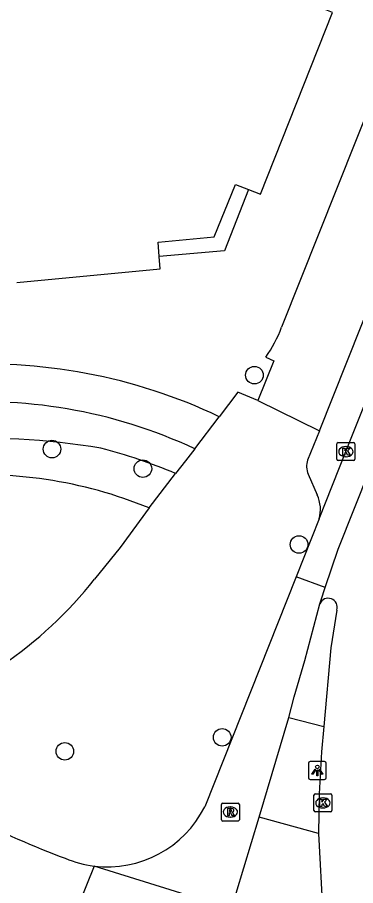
# Model space of a CAD drawing. Extents: x 160026 to 161302, y 384757 to 385701.
# Drawn here: x 160349.49 to 160368.29, y 384832.25 to 384880.56 of the extents above; entities that cross this region are included whole.
import ezdxf

# ---------------------------------------------------------------- set-up
doc = ezdxf.new("R2010")
doc.units = 0
for name, color, linetype in [('IMGEO_Boom', 7, 'Continuous'), ('IMGEO_Fietspad_gesloten', 7, 'Continuous'), ('IMGEO_Fietspad_open', 7, 'Continuous'), ('IMGEO_Groenvoorziening', 7, 'Continuous'), ('IMGEO_Haag', 7, 'Continuous'), ('IMGEO_Kolk', 7, 'Continuous'), ('IMGEO_Lichtpunt', 7, 'Continuous'), ('IMGEO_Pand', 7, 'Continuous'), ('IMGEO_Rijbaan_lokaal_open', 7, 'Continuous'), ('IMGEO_Rioolput', 7, 'Continuous'), ('IMGEO_Verkeerseiland_open', 7, 'Continuous'), ('IMGEO_Voetpad_open', 7, 'Continuous')]:
    doc.layers.add(name, color=color, linetype=linetype)

msp = doc.modelspace()

# ---------------------------------------------------------------- linework, layer by layer
at = {"layer": 'IMGEO_Boom'}
for centre in [(160362.67, 384860.652), (160351.417, 384856.539), (160356.47, 384855.449), (160365.151, 384851.232), (160360.879, 384840.503), (160352.132, 384839.725)]:
    msp.add_circle(centre, 0.489, dxfattribs=at)
at = {"layer": 'IMGEO_Fietspad_gesloten'}
msp.add_lwpolyline([(160353.754, 384833.345), (160352.551, 384830.36)], dxfattribs=at)
for centre, radius, start, end in [((160371.672, 384885.723), 55.493, 243.5316, 249.4103), ((160354.538, 384839.438), 6.143, 247.194, 262.6665)]:
    msp.add_arc(centre, radius, start, end, dxfattribs=at)
at = {"layer": 'IMGEO_Fietspad_open'}
for points in [[(160364.986, 384849.429), (160359.909, 384836.643)], [(160364.583, 384841.599), (160364.885, 384842.758), (160365.474, 384844.774), (160366.304, 384847.937)], [(160362.925, 384836.068), (160364.583, 384841.599)], [(160361.578, 384831.558), (160361.657, 384831.842), (160362.925, 384836.068)], [(160362.257, 384830.703), (160362.215, 384830.711), (160353.754, 384833.345)]]:
    msp.add_lwpolyline(points, dxfattribs=at)
msp.add_arc((160354.5, 384839.346), 6.047, 262.9175, 333.4495, dxfattribs=at)
at = {"layer": 'IMGEO_Groenvoorziening'}
msp.add_lwpolyline([(160362.34, 384870.986), (160361.004, 384867.573), (160357.378, 384867.246)], dxfattribs=at)
at = {"layer": 'IMGEO_Haag'}
for centre, radius, start, end in [((160347.246, 384814.425), 42.725, 80.72, 93.0162), ((160346.335, 384826.862), 30.736, 67.1143, 75.297)]:
    msp.add_arc(centre, radius, start, end, dxfattribs=at)
at = {"layer": 'IMGEO_Kolk'}
for p, q in [((160367.255, 384855.971), (160367.255, 384856.823)), ((160367.33, 384856.897), (160368.182, 384856.897)), ((160368.256, 384856.823), (160368.256, 384855.971)), ((160367.743, 384856.677), (160367.768, 384856.677)), ((160368.182, 384855.897), (160367.33, 384855.897)), ((160367.766, 384856.117), (160367.741, 384856.117)), ((160365.978, 384836.432), (160365.978, 384837.284)), ((160366.053, 384837.358), (160366.905, 384837.358)), ((160366.466, 384837.138), (160366.491, 384837.138)), ((160366.979, 384837.284), (160366.979, 384836.432)), ((160366.489, 384836.578), (160366.464, 384836.578)), ((160366.905, 384836.358), (160366.053, 384836.358))]:
    msp.add_line(p, q, dxfattribs=at)
for points in [[(160367.255, 384855.971), (160367.255, 384856.823)], [(160367.33, 384856.897), (160368.182, 384856.897)], [(160368.256, 384856.823), (160368.256, 384855.971)], [(160367.576, 384856.597), (160367.699, 384856.597), (160367.699, 384856.446), (160367.829, 384856.597), (160367.993, 384856.597), (160367.847, 384856.446), (160368, 384856.197), (160367.848, 384856.197), (160367.763, 384856.361), (160367.699, 384856.294), (160367.699, 384856.197), (160367.576, 384856.197), (160367.576, 384856.597)], [(160368.182, 384855.897), (160367.33, 384855.897)], [(160365.978, 384836.432), (160365.978, 384837.284)], [(160366.053, 384837.358), (160366.905, 384837.358)], [(160366.299, 384837.058), (160366.422, 384837.058), (160366.422, 384836.907), (160366.552, 384837.058), (160366.716, 384837.058), (160366.57, 384836.907), (160366.723, 384836.658), (160366.571, 384836.658), (160366.486, 384836.822), (160366.422, 384836.755), (160366.422, 384836.658), (160366.299, 384836.658), (160366.299, 384837.058)], [(160366.979, 384837.284), (160366.979, 384836.432)], [(160366.905, 384836.358), (160366.053, 384836.358)]]:
    msp.add_lwpolyline(points, dxfattribs=at)
for centre, start, end in [((160367.332, 384856.821), 91.552, 178.448), ((160367.332, 384856.821), 91.552, 178.448), ((160368.18, 384856.821), 1.552, 88.448), ((160368.18, 384856.821), 1.552, 88.448), ((160367.332, 384855.973), 181.552, 268.448), ((160367.332, 384855.973), 181.552, 268.448), ((160368.18, 384855.973), 271.552, 358.448), ((160368.18, 384855.973), 271.552, 358.448), ((160366.055, 384837.282), 91.552, 178.448), ((160366.055, 384837.282), 91.552, 178.448), ((160366.903, 384837.282), 1.552, 88.448), ((160366.903, 384837.282), 1.552, 88.448), ((160366.055, 384836.434), 181.552, 268.448), ((160366.055, 384836.434), 181.552, 268.448), ((160366.903, 384836.434), 271.552, 358.448), ((160366.903, 384836.434), 271.552, 358.448)]:
    msp.add_arc(centre, 0.0765, start, end, dxfattribs=at)
for centre, major_axis, ratio, start_param, end_param in [((160367.742, 384856.397), (-0.387, 0.002), 0.722429, 4.712389, 7.853982), ((160367.767, 384856.397), (-0.39, 0.002), 0.717154, 1.570796, 4.712389), ((160366.465, 384836.858), (-0.387, 0.002), 0.722429, 4.712389, 7.853982), ((160366.49, 384836.858), (-0.39, 0.002), 0.717154, 1.570796, 4.712389)]:
    msp.add_ellipse(centre, major_axis=major_axis, ratio=ratio, start_param=start_param, end_param=end_param, dxfattribs=at)
at = {"layer": 'IMGEO_Lichtpunt'}
for p, q in [((160365.668, 384839.062), (160365.668, 384838.255)), ((160365.668, 384839.062), (160365.668, 384838.255)), ((160366.57, 384839.157), (160365.762, 384839.157)), ((160366.57, 384839.157), (160365.762, 384839.157)), ((160366.664, 384838.255), (160366.664, 384839.062)), ((160366.664, 384838.255), (160366.664, 384839.062)), ((160365.762, 384838.161), (160366.57, 384838.161)), ((160365.762, 384838.161), (160366.57, 384838.161))]:
    msp.add_line(p, q, dxfattribs=at)
for points in [[(160366.042, 384838.726), (160366.081, 384838.698), (160365.893, 384838.436), (160365.855, 384838.463), (160366.042, 384838.726)], [(160366.144, 384838.678), (160366.191, 384838.678), (160366.191, 384838.356), (160366.144, 384838.356), (160366.144, 384838.678)], [(160366.254, 384838.698), (160366.292, 384838.725), (160366.479, 384838.463), (160366.44, 384838.435), (160366.254, 384838.698)]]:
    msp.add_lwpolyline(points, dxfattribs=at)
msp.add_circle((160366.167, 384838.86), 0.0994, dxfattribs=at)
for centre, start, end in [((160365.762, 384839.062), 90, 180), ((160365.762, 384839.062), 90, 180), ((160366.57, 384839.062), 0, 90), ((160366.57, 384839.062), 0, 90), ((160365.762, 384838.255), 180, 270), ((160365.762, 384838.255), 180, 270), ((160366.57, 384838.255), 270, 0), ((160366.57, 384838.255), 270, 360)]:
    msp.add_arc(centre, 0.0946, start, end, dxfattribs=at)
at = {"layer": 'IMGEO_Pand'}
for points in [[(160362.34, 384870.986), (160363.005, 384870.728), (160367.004, 384880.834), (160366.365, 384881.086)], [(160357.378, 384867.246), (160357.313, 384868.043), (160360.441, 384868.349), (160361.623, 384871.264), (160362.34, 384870.986)], [(160349.467, 384865.807), (160357.434, 384866.559), (160357.378, 384867.246)]]:
    msp.add_lwpolyline(points, dxfattribs=at)
at = {"layer": 'IMGEO_Rijbaan_lokaal_open'}
for points in [[(160366.607, 384848.835), (160367.328, 384850.977), (160383.069, 384890.556)], [(160366.266, 384852.652), (160367.753, 384856.397), (160372.113, 384867.309)], [(160366.266, 384852.652), (160364.986, 384849.429)], [(160366.607, 384848.835), (160364.986, 384849.429)], [(160366.304, 384847.937), (160366.376, 384848.149), (160366.607, 384848.835)], [(160367.254, 384847.584), (160366.921, 384845.484), (160366.529, 384841.103)], [(160366.529, 384841.103), (160366.403, 384839.701), (160366.261, 384837.353), (160366.237, 384835.154)], [(160366.237, 384835.154), (160366.464, 384830.664)]]:
    msp.add_lwpolyline(points, dxfattribs=at)
msp.add_arc((160366.769, 384847.735), 0.507, 342.7027, 156.5293, dxfattribs=at)
at = {"layer": 'IMGEO_Rioolput'}
for p, q in [((160360.831, 384835.924), (160360.831, 384836.776)), ((160360.906, 384836.85), (160361.758, 384836.85)), ((160361.319, 384836.63), (160361.344, 384836.63)), ((160361.832, 384836.776), (160361.832, 384835.924)), ((160361.342, 384836.07), (160361.317, 384836.07)), ((160361.758, 384835.85), (160360.906, 384835.85))]:
    msp.add_line(p, q, dxfattribs=at)
for points in [[(160360.831, 384835.924), (160360.831, 384836.776)], [(160360.906, 384836.85), (160361.758, 384836.85)], [(160361.42, 384836.548), (160361.168, 384836.55), (160361.168, 384836.15)], [(160361.832, 384836.776), (160361.832, 384835.924)], [(160361.168, 384836.15), (160361.292, 384836.15), (160361.292, 384836.312), (160361.303, 384836.312)], [(160361.346, 384836.469), (160361.292, 384836.469), (160361.292, 384836.388)], [(160361.292, 384836.388), (160361.344, 384836.388)], [(160361.35, 384836.283), (160361.421, 384836.15), (160361.561, 384836.15), (160361.496, 384836.276)], [(160361.758, 384835.85), (160360.906, 384835.85)]]:
    msp.add_lwpolyline(points, dxfattribs=at)
for centre, radius, start, end in [((160360.908, 384836.774), 0.0765, 91.552, 178.448), ((160360.908, 384836.774), 0.0765, 91.552, 178.448), ((160361.419, 384836.438), 0.109, 350.3612, 89.416), ((160361.756, 384836.774), 0.0765, 1.552, 88.448), ((160361.756, 384836.774), 0.0765, 1.552, 88.448), ((160361.302, 384836.259), 0.0533, 26.0293, 88.6989), ((160361.328, 384836.577), 0.19, 274.7715, 282.9687), ((160361.352, 384836.373), 0.0964, 77.0061, 93.1865), ((160361.366, 384836.43), 0.0378, 276.6634, 79.6772), ((160361.417, 384836.438), 0.112, 277.5842, 350.9817), ((160361.401, 384836.223), 0.108, 29.5134, 73.7905), ((160360.908, 384835.926), 0.0765, 181.552, 268.448), ((160360.908, 384835.926), 0.0765, 181.552, 268.448), ((160361.756, 384835.926), 0.0765, 271.552, 358.448), ((160361.756, 384835.926), 0.0765, 271.552, 358.448)]:
    msp.add_arc(centre, radius, start, end, dxfattribs=at)
for centre, major_axis, ratio, start_param, end_param in [((160361.318, 384836.35), (-0.387, 0.002), 0.722429, 4.712389, 7.853982), ((160361.343, 384836.35), (-0.39, 0.002), 0.717154, 1.570796, 4.712389)]:
    msp.add_ellipse(centre, major_axis=major_axis, ratio=ratio, start_param=start_param, end_param=end_param, dxfattribs=at)
at = {"layer": 'IMGEO_Verkeerseiland_open'}
msp.add_lwpolyline([(160364.583, 384841.599), (160366.529, 384841.103)], dxfattribs=at)
at = {"layer": 'IMGEO_Voetpad_open'}
for points in [[(160372.439, 384884.099), (160364.181, 384863.317)], [(160366.282, 384857.559), (160369.36, 384865.279)], [(160363.309, 384861.653), (160363.751, 384861.446), (160362.868, 384859.242)], [(160362.868, 384859.242), (160361.752, 384859.697), (160360.717, 384858.342)], [(160362.868, 384859.242), (160366.282, 384857.559)], [(160359.352, 384856.556), (160360.717, 384858.342)], [(160366.282, 384857.559), (160365.629, 384855.922)], [(160359.352, 384856.556), (160358.837, 384855.889), (160358.288, 384855.178)], [(160356.811, 384853.266), (160358.288, 384855.178)], [(160365.664, 384855.15), (160366.157, 384853.994)], [(160356.811, 384853.266), (160355.209, 384851.072), (160353.781, 384849.299)], [(160366.237, 384835.154), (160362.925, 384836.068)]]:
    msp.add_lwpolyline(points, dxfattribs=at)
for centre, radius, start, end in [((160356.725, 384866.164), 7.981, 325.5846, 339.1029), ((160347.734, 384831.02), 30.25, 64.5832, 94.1396), ((160347.633, 384831.58), 27.588, 64.8639, 95.807), ((160366.52, 384855.576), 0.956, 158.7473, 206.4444), ((160347.521, 384830.775), 24.334, 67.5565, 95.5767), ((160364.465, 384853.181), 1.877, 343.6223, 25.6647), ((160335.801, 384863.447), 22.879, 304.1005, 321.8013)]:
    msp.add_arc(centre, radius, start, end, dxfattribs=at)

doc.saveas('drawing.dxf')
